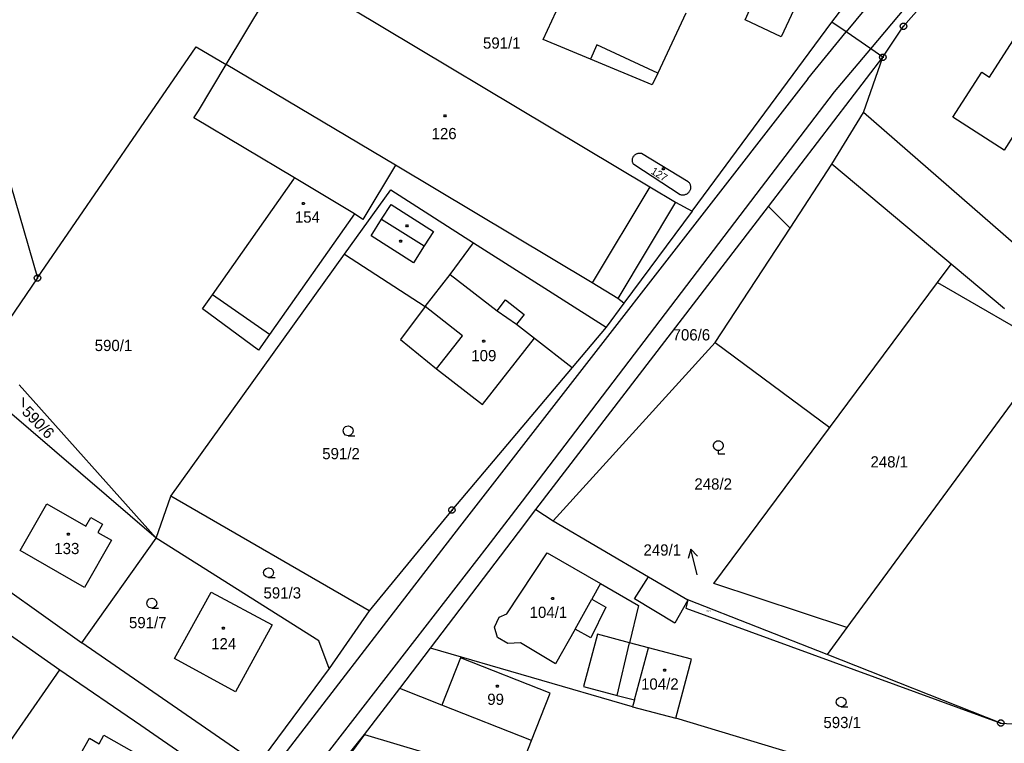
# Model space of a CAD drawing. Extents: x -694465 to -690527, y -983694 to -978978.
# Drawn here: x -692506.4 to -692357.3, y -981883.1 to -981773.5 of the extents above; entities that cross this region are included whole.
import ezdxf

# ---------------------------------------------------------------- set-up
doc = ezdxf.new("R2010")
doc.units = 0
for name, color, linetype in [('Vrstva 1', 7, 'Continuous'), ('Vrstva 16', 7, 'Continuous'), ('Vrstva 18', 7, 'Continuous'), ('Vrstva 19', 7, 'Continuous'), ('Vrstva 24', 7, 'Continuous'), ('Vrstva 25', 7, 'Continuous'), ('Vrstva 29', 7, 'Continuous'), ('Vrstva 60', 7, 'Continuous')]:
    doc.layers.add(name, color=color, linetype=linetype)

msp = doc.modelspace()

# ---------------------------------------------------------------- linework, layer by layer
at = {"layer": 'Vrstva 1'}
for points in [[(-692383.4, -981773.9), (-692366.93, -981752.36)], [(-692475.13, -981780.33), (-692466.34, -981765.66)], [(-692466.34, -981765.66), (-692410.97, -981798.82)], [(-692427.15, -981776.52), (-692421.86, -981765.18)], [(-692386.92, -981767.13), (-692391.09, -981776.13), (-692396.53, -981773.57), (-692392.51, -981764.56), (-692386.92, -981767.13)], [(-692372.73, -981765.01), (-692381.23, -981775.39)], [(-692363.57, -981764.94), (-692367.06, -981768.25), (-692372.57, -981774.53)], [(-692377.53, -981777.94), (-692368.2, -981766.86)], [(-692405.52, -981772.53), (-692409.78, -981781.61)], [(-692404.59, -981802.53), (-692383.4, -981773.9)], [(-692381.23, -981775.39), (-692383.4, -981773.9)], [(-692375.68, -981779.22), (-692372.57, -981774.53)], [(-692349.09, -981787.36), (-692352.52, -981792.69), (-692355.66, -981790.67), (-692357.34, -981793.27), (-692365.1, -981788.28), (-692360.72, -981781.47), (-692359.55, -981782.22), (-692354.21, -981773.91), (-692347.49, -981778.23), (-692352.11, -981785.42), (-692349.09, -981787.36)], [(-692387.06, -981782.51), (-692381.23, -981775.39)], [(-692377.53, -981777.94), (-692381.23, -981775.39)], [(-692513.98, -981777.12), (-692503.71, -981812.64)], [(-692488.11, -981789.9), (-692479.69, -981777.62)], [(-692479.69, -981777.62), (-692475.13, -981780.33)], [(-692419.98, -981779.52), (-692427.15, -981776.52)], [(-692418.99, -981777.36), (-692419.98, -981779.52)], [(-692409.78, -981781.61), (-692418.99, -981777.36)], [(-692393.02, -981801.819), (-692375.68, -981779.22)], [(-692383.03, -981784.48), (-692377.53, -981777.94)], [(-692378.6, -981787.6), (-692375.68, -981779.22)], [(-692375.68, -981779.22), (-692377.53, -981777.94)], [(-692479.329, -981787.315), (-692475.13, -981780.33)], [(-692449.5, -981795.55), (-692475.13, -981780.33)], [(-692410.63, -981783.42), (-692419.98, -981779.52)], [(-692409.78, -981781.61), (-692410.63, -981783.42)], [(-692387.06, -981782.51), (-692439.81, -981850.33)], [(-692394.855, -981799.984), (-692383.03, -981784.48)], [(-692464.788, -981797.493), (-692480.023, -981788.383), (-692479.329, -981787.315)], [(-692383.41, -981795.43), (-692378.6, -981787.6)], [(-692352.355, -981810.441), (-692378.6, -981787.6)], [(-692503.71, -981812.64), (-692488.11, -981789.9)], [(-692412.26, -981793.77), (-692405.18, -981798.05), (-692405.104, -981798.128), (-692405.039, -981798.208), (-692404.98, -981798.294), (-692404.93, -981798.385), (-692404.887, -981798.48), (-692404.853, -981798.578), (-692404.828, -981798.679), (-692404.811, -981798.782), (-692404.804, -981798.885), (-692404.805, -981798.989), (-692404.816, -981799.093), (-692404.836, -981799.195), (-692404.864, -981799.295), (-692404.901, -981799.392), (-692404.946, -981799.485), (-692405, -981799.575), (-692405.061, -981799.659), (-692405.129, -981799.737), (-692405.203, -981799.81), (-692405.284, -981799.875), (-692405.37, -981799.934), (-692405.461, -981799.984), (-692405.555, -981800.027), (-692405.654, -981800.061), (-692405.754, -981800.086), (-692405.857, -981800.103), (-692405.961, -981800.11), (-692406.065, -981800.109), (-692406.168, -981800.098), (-692406.27, -981800.078), (-692406.37, -981800.05), (-692413.42, -981795.46), (-692413.48, -981795.368), (-692413.524, -981795.284), (-692413.56, -981795.197), (-692413.589, -981795.106), (-692413.61, -981795.014), (-692413.622, -981794.92), (-692413.627, -981794.825), (-692413.623, -981794.73), (-692413.611, -981794.636), (-692413.591, -981794.543), (-692413.562, -981794.452), (-692413.526, -981794.365), (-692413.483, -981794.28), (-692413.432, -981794.2), (-692413.374, -981794.125), (-692413.31, -981794.055), (-692413.24, -981793.99), (-692413.165, -981793.932), (-692413.085, -981793.881), (-692413.001, -981793.837), (-692412.914, -981793.8), (-692412.823, -981793.772), (-692412.731, -981793.751), (-692412.637, -981793.738), (-692412.542, -981793.734), (-692412.447, -981793.738), (-692412.353, -981793.75), (-692412.26, -981793.77)], [(-692449.5, -981795.55), (-692454.43, -981803.79)], [(-692419.7, -981813.4), (-692449.5, -981795.55)], [(-692389.741, -981805.1), (-692383.41, -981795.43)], [(-692357.258, -981817.311), (-692383.41, -981795.43)], [(-692477.22, -981815.19), (-692464.9, -981797.67)], [(-692464.9, -981797.67), (-692464.788, -981797.493)], [(-692455.714, -981802.92), (-692464.788, -981797.493)], [(-692457.2, -981809.06), (-692450.2, -981799.32)], [(-692450.2, -981799.32), (-692437.66, -981807.31)], [(-692430.278, -981846.426), (-692394.855, -981799.984)], [(-692410.97, -981798.82), (-692419.7, -981813.4)], [(-692410.97, -981798.82), (-692407.08, -981801.15)], [(-692451.59, -981803.74), (-692450.17, -981801.51)], [(-692450.17, -981801.51), (-692443.75, -981805.59)], [(-692407.08, -981801.15), (-692415.81, -981815.73)], [(-692407.08, -981801.15), (-692404.59, -981802.53)], [(-692455.714, -981802.92), (-692468.56, -981821.19)], [(-692454.43, -981803.79), (-692455.714, -981802.92)], [(-692428.23, -981847.71), (-692393.02, -981801.819)], [(-692404.59, -981802.53), (-692414.89, -981816.44)], [(-692389.741, -981805.1), (-692393.02, -981801.819)], [(-692453.19, -981806.27), (-692451.59, -981803.74)], [(-692451.59, -981803.74), (-692445.16, -981807.8)], [(-692443.75, -981805.59), (-692445.16, -981807.8)], [(-692401.06, -981822.39), (-692389.741, -981805.1)], [(-692446.78, -981810.34), (-692453.19, -981806.27)], [(-692441.2, -981812.1), (-692437.66, -981807.31)], [(-692437.66, -981807.31), (-692417.59, -981820.09)], [(-692483.53, -981845.68), (-692457.2, -981809.06)], [(-692457.2, -981809.06), (-692445.01, -981816.98)], [(-692445.16, -981807.8), (-692446.78, -981810.34)], [(-692445.01, -981816.98), (-692441.2, -981812.1)], [(-692441.2, -981812.1), (-692434.11, -981817.63)], [(-692503.71, -981812.64), (-692511.49, -981823.98)], [(-692415.81, -981815.73), (-692419.7, -981813.4)], [(-692401.27, -981858.93), (-692367.44, -981813.33)], [(-692367.44, -981813.33), (-692350.1, -981823.3)], [(-692478.74, -981817.34), (-692477.22, -981815.19)], [(-692468.56, -981821.19), (-692477.22, -981815.19)], [(-692434.11, -981817.63), (-692432.81, -981815.97)], [(-692432.81, -981815.97), (-692430.01, -981818.15)], [(-692414.89, -981816.44), (-692417.59, -981820.09)], [(-692414.89, -981816.44), (-692415.81, -981815.73)], [(-692470.24, -981823.58), (-692478.74, -981817.34)], [(-692445.01, -981816.98), (-692448.71, -981821.98)], [(-692439.36, -981821.39), (-692445.01, -981816.98)], [(-692434.11, -981817.63), (-692431.17, -981819.63)], [(-692430.01, -981818.15), (-692431.17, -981819.63)], [(-692431.17, -981819.63), (-692428.45, -981821.75)], [(-692417.59, -981820.09), (-692422.74, -981826.2)], [(-692468.56, -981821.19), (-692470.24, -981823.58)], [(-692448.71, -981821.98), (-692443.26, -981826.4)], [(-692443.26, -981826.4), (-692439.36, -981821.39)], [(-692436.3, -981831.82), (-692428.45, -981821.75)], [(-692428.45, -981821.75), (-692422.74, -981826.2)], [(-692425.63, -981849.42), (-692401.06, -981822.39)], [(-692350.1, -981823.3), (-692381.144, -981865.575)], [(-692443.26, -981826.4), (-692436.3, -981831.82)], [(-692422.74, -981826.2), (-692440.94, -981847.78)], [(-692506.46, -981828.82), (-692485.75, -981852.06)], [(-692485.75, -981852.06), (-692508.63, -981832.37)], [(-692485.75, -981852.06), (-692483.53, -981845.68)], [(-692453.48, -981863.06), (-692483.53, -981845.68)], [(-692435.62, -981853.43), (-692430.278, -981846.426)], [(-692492.5, -981852.35), (-692496.61, -981859.51), (-692506.34, -981853.93), (-692502.28, -981846.85)], [(-692502.28, -981846.85), (-692496.37, -981850.23), (-692495.62, -981848.92), (-692493.85, -981849.93), (-692494.56, -981851.17), (-692492.5, -981852.35)], [(-692440.94, -981847.78), (-692453.48, -981863.06)], [(-692430.85, -981851.16), (-692428.23, -981847.71)], [(-692428.23, -981847.71), (-692425.63, -981849.42)], [(-692425.63, -981849.42), (-692411.174, -981857.884)], [(-692439.81, -981850.33), (-692450.365, -981864.015)], [(-692520.27, -981851.33), (-692497, -981867.89)], [(-692497, -981867.89), (-692485.75, -981852.06)], [(-692461.11, -981867.57), (-692485.75, -981852.06)], [(-692444.18, -981868.69), (-692430.85, -981851.16)], [(-692507.58, -981946.26), (-692435.62, -981853.43)], [(-692422.3, -981865.81), (-692425.25, -981871.09), (-692430.56, -981867.9), (-692432.49, -981868.01), (-692434.03, -981867.09), (-692434.48, -981865.54), (-692433.81, -981863.98), (-692432.65, -981863.51), (-692426.53, -981854.24), (-692418.44, -981858.91)], [(-692523.01, -981856.1), (-692500.34, -981871.98)], [(-692405.231, -981861.412), (-692407.176, -981864.934), (-692413.279, -981861.25), (-692411.174, -981857.884)], [(-692411.174, -981857.884), (-692405.22, -981861.37)], [(-692418.44, -981858.91), (-692419.78, -981861.3)], [(-692418.44, -981858.91), (-692412.7, -981862.22)], [(-692381.144, -981865.575), (-692401.27, -981858.93)], [(-692468.15, -981865.14), (-692473.7, -981875.32), (-692482.96, -981870.26), (-692477.43, -981860.23)], [(-692477.43, -981860.23), (-692468.15, -981865.14)], [(-692422.3, -981865.81), (-692419.78, -981861.3)], [(-692419.78, -981861.3), (-692417.66, -981862.49)], [(-692405.22, -981861.37), (-692405.231, -981861.412)], [(-692405.21, -981861.374), (-692405.231, -981861.412)], [(-692405.21, -981861.374), (-692405.22, -981861.37)], [(-692384.145, -981869.67), (-692405.21, -981861.374)], [(-692417.66, -981862.49), (-692419.91, -981867.14), (-692422.3, -981865.81)], [(-692412.7, -981862.22), (-692414.04, -981867.87)], [(-692405.231, -981861.412), (-692405.55, -981862.63)], [(-692405.55, -981862.63), (-692357.84, -981880.03)], [(-692453.48, -981863.06), (-692459.56, -981871.77)], [(-692450.365, -981864.015), (-692458.131, -981874.082)], [(-692381.144, -981865.575), (-692384.145, -981869.67)], [(-692418.92, -981866.57), (-692421.02, -981874.49)], [(-692414.04, -981867.87), (-692418.92, -981866.57)], [(-692471.77, -981885.32), (-692497, -981867.89)], [(-692459.56, -981871.77), (-692461.11, -981867.57)], [(-692448.84, -981874.79), (-692444.18, -981868.69)], [(-692413.59, -981877.57), (-692444.18, -981868.69)], [(-692415.93, -981875.85), (-692414.04, -981867.87)], [(-692411.19, -981868.63), (-692414.04, -981867.87)], [(-692413.32, -981876.54), (-692411.19, -981868.63)], [(-692404.67, -981870.36), (-692411.19, -981868.63)], [(-692439.63, -981870.14), (-692442.47, -981877.31)], [(-692426.05, -981875.52), (-692439.63, -981870.14)], [(-692357.84, -981880.03), (-692384.145, -981869.67)], [(-692459.56, -981871.77), (-692469.51, -981885.24)], [(-692407.05, -981879.31), (-692404.67, -981870.36)], [(-692513.39, -981890.75), (-692500.34, -981871.98)], [(-692500.34, -981871.98), (-692488.04, -981880.36)], [(-692458.131, -981874.082), (-692468.293, -981887.257)], [(-692454.18, -981881.77), (-692448.84, -981874.79)], [(-692442.47, -981877.31), (-692448.84, -981874.79)], [(-692421.02, -981874.49), (-692415.93, -981875.85)], [(-692428.89, -981882.69), (-692426.05, -981875.52)], [(-692415.93, -981875.85), (-692413.32, -981876.54)], [(-692428.89, -981882.69), (-692442.47, -981877.31)], [(-692413.32, -981876.54), (-692413.59, -981877.57)], [(-692413.59, -981877.57), (-692407.05, -981879.31)], [(-692488.04, -981880.36), (-692480.7, -981885.46)], [(-692350.75, -981896.29), (-692407.05, -981879.31)], [(-692357.84, -981880.03), (-692344.27, -981880.88)], [(-692494.39, -981883.16), (-692493.65, -981881.86), (-692489.11, -981884.44), (-692485.16, -981886.69), (-692483.76, -981887.49)], [(-692464.05, -981893.97), (-692454.18, -981881.77)], [(-692454.18, -981881.77), (-692463.33, -981894.18)], [(-692454.18, -981881.77), (-692431.24, -981888.63)], [(-692497.21, -981888.14), (-692498.64, -981887.32), (-692495.81, -981882.35), (-692494.39, -981883.16)], [(-692431.24, -981888.63), (-692428.89, -981882.69)]]:
    msp.add_lwpolyline(points, dxfattribs=at)
at = {"layer": 'Vrstva 24'}
for points in [[(-692372.416, -981774.054), (-692372.166, -981774.236), (-692372.07, -981774.53), (-692372.166, -981774.824), (-692372.416, -981775.006), (-692372.724, -981775.006), (-692372.974, -981774.824), (-692373.07, -981774.53), (-692372.974, -981774.236), (-692372.724, -981774.054)], [(-692375.526, -981778.744), (-692375.276, -981778.926), (-692375.18, -981779.22), (-692375.276, -981779.514), (-692375.526, -981779.696), (-692375.834, -981779.696), (-692376.084, -981779.514), (-692376.18, -981779.22), (-692376.084, -981778.926), (-692375.834, -981778.744)], [(-692375.526, -981778.744), (-692375.276, -981778.926), (-692375.18, -981779.22), (-692375.276, -981779.514), (-692375.526, -981779.696), (-692375.834, -981779.696), (-692376.084, -981779.514), (-692376.18, -981779.22), (-692376.084, -981778.926), (-692375.834, -981778.744)], [(-692375.526, -981778.744), (-692375.276, -981778.926), (-692375.18, -981779.22), (-692375.276, -981779.514), (-692375.526, -981779.696), (-692375.834, -981779.696), (-692376.084, -981779.514), (-692376.18, -981779.22), (-692376.084, -981778.926), (-692375.834, -981778.744)], [(-692375.526, -981778.744), (-692375.276, -981778.926), (-692375.18, -981779.22), (-692375.276, -981779.514), (-692375.526, -981779.696), (-692375.834, -981779.696), (-692376.084, -981779.514), (-692376.18, -981779.22), (-692376.084, -981778.926), (-692375.834, -981778.744)], [(-692503.556, -981812.164), (-692503.306, -981812.346), (-692503.21, -981812.64), (-692503.306, -981812.934), (-692503.556, -981813.116), (-692503.864, -981813.116), (-692504.114, -981812.934), (-692504.21, -981812.64), (-692504.114, -981812.346), (-692503.864, -981812.164)], [(-692440.786, -981847.304), (-692440.536, -981847.486), (-692440.44, -981847.78), (-692440.536, -981848.074), (-692440.786, -981848.256), (-692441.094, -981848.256), (-692441.344, -981848.074), (-692441.44, -981847.78), (-692441.344, -981847.486), (-692441.094, -981847.304)], [(-692357.686, -981879.554), (-692357.436, -981879.736), (-692357.34, -981880.03), (-692357.436, -981880.324), (-692357.686, -981880.506), (-692357.994, -981880.506), (-692358.244, -981880.324), (-692358.34, -981880.03), (-692358.244, -981879.736), (-692357.994, -981879.554)], [(-692357.686, -981879.554), (-692357.436, -981879.736), (-692357.34, -981880.03), (-692357.436, -981880.324), (-692357.686, -981880.506), (-692357.994, -981880.506), (-692358.244, -981880.324), (-692358.34, -981880.03), (-692358.244, -981879.736), (-692357.994, -981879.554)], [(-692357.686, -981879.554), (-692357.436, -981879.736), (-692357.34, -981880.03), (-692357.436, -981880.324), (-692357.686, -981880.506), (-692357.994, -981880.506), (-692358.244, -981880.324), (-692358.34, -981880.03), (-692358.244, -981879.736), (-692357.994, -981879.554)], [(-692357.686, -981879.554), (-692357.436, -981879.736), (-692357.34, -981880.03), (-692357.436, -981880.324), (-692357.686, -981880.506), (-692357.994, -981880.506), (-692358.244, -981880.324), (-692358.34, -981880.03), (-692358.244, -981879.736), (-692357.994, -981879.554)]]:
    msp.add_lwpolyline(points, close=True, dxfattribs=at)
for points in [[(-692372.689, -981774.53), (-692372.45, -981774.53)], [(-692375.799, -981779.22), (-692375.56, -981779.22)], [(-692375.799, -981779.22), (-692375.56, -981779.22)], [(-692375.799, -981779.22), (-692375.56, -981779.22)], [(-692375.799, -981779.22), (-692375.56, -981779.22)], [(-692503.829, -981812.64), (-692503.59, -981812.64)], [(-692441.059, -981847.78), (-692440.82, -981847.78)], [(-692357.959, -981880.03), (-692357.72, -981880.03)], [(-692357.959, -981880.03), (-692357.72, -981880.03)], [(-692357.959, -981880.03), (-692357.72, -981880.03)], [(-692357.959, -981880.03), (-692357.72, -981880.03)]]:
    msp.add_lwpolyline(points, dxfattribs=at)
at = {"layer": 'Vrstva 25'}
for points in [[(-692441.903, -981787.918), (-692441.815, -981788.07), (-692441.903, -981788.222), (-692442.077, -981788.222), (-692442.165, -981788.07), (-692442.077, -981787.918)], [(-692408.853, -981795.968), (-692408.765, -981796.12), (-692408.853, -981796.272), (-692409.027, -981796.272), (-692409.115, -981796.12), (-692409.027, -981795.968)], [(-692463.343, -981801.198), (-692463.255, -981801.35), (-692463.343, -981801.502), (-692463.517, -981801.502), (-692463.605, -981801.35), (-692463.517, -981801.198)], [(-692447.673, -981804.598), (-692447.585, -981804.75), (-692447.673, -981804.902), (-692447.847, -981804.902), (-692447.935, -981804.75), (-692447.847, -981804.598)], [(-692448.613, -981806.938), (-692448.525, -981807.09), (-692448.613, -981807.242), (-692448.787, -981807.242), (-692448.875, -981807.09), (-692448.787, -981806.938)], [(-692436.033, -981822.038), (-692435.945, -981822.19), (-692436.033, -981822.342), (-692436.207, -981822.342), (-692436.295, -981822.19), (-692436.207, -981822.038)], [(-692498.943, -981851.288), (-692498.855, -981851.44), (-692498.943, -981851.592), (-692499.117, -981851.592), (-692499.205, -981851.44), (-692499.117, -981851.288)], [(-692425.623, -981861.028), (-692425.535, -981861.18), (-692425.623, -981861.332), (-692425.797, -981861.332), (-692425.885, -981861.18), (-692425.797, -981861.028)], [(-692475.463, -981865.528), (-692475.375, -981865.68), (-692475.463, -981865.832), (-692475.637, -981865.832), (-692475.725, -981865.68), (-692475.637, -981865.528)], [(-692408.633, -981871.888), (-692408.545, -981872.04), (-692408.633, -981872.192), (-692408.807, -981872.192), (-692408.895, -981872.04), (-692408.807, -981871.888)], [(-692433.983, -981874.288), (-692433.895, -981874.44), (-692433.983, -981874.592), (-692434.157, -981874.592), (-692434.245, -981874.44), (-692434.157, -981874.288)]]:
    msp.add_lwpolyline(points, close=True, dxfattribs=at)
for points in [[(-692505.84, -981832.22), (-692505.84, -981830.72)], [(-692456.67, -981836.53), (-692457.045, -981836.429), (-692457.319, -981836.155), (-692457.42, -981835.78), (-692457.319, -981835.405), (-692457.045, -981835.131), (-692456.67, -981835.03), (-692456.295, -981835.131), (-692456.021, -981835.405), (-692455.92, -981835.78), (-692456.021, -981836.155), (-692456.295, -981836.429), (-692456.67, -981836.53), (-692455.67, -981836.531)], [(-692400.619, -981838.764), (-692400.814, -981838.764), (-692401.149, -981838.57), (-692401.344, -981838.234), (-692401.344, -981837.847), (-692401.151, -981837.51), (-692400.814, -981837.316), (-692400.427, -981837.316), (-692400.09, -981837.51), (-692399.896, -981837.845), (-692399.896, -981838.235), (-692400.089, -981838.57), (-692400.427, -981838.764), (-692400.619, -981838.764), (-692400.62, -981839.29), (-692399.619, -981839.288)], [(-692468.71, -981858.01), (-692469.085, -981857.909), (-692469.359, -981857.635), (-692469.46, -981857.26), (-692469.359, -981856.885), (-692469.085, -981856.611), (-692468.71, -981856.51), (-692468.335, -981856.611), (-692468.061, -981856.885), (-692467.96, -981857.26), (-692468.061, -981857.635), (-692468.335, -981857.909), (-692468.71, -981858.01), (-692467.71, -981858.011)], [(-692486.4, -981862.65), (-692486.775, -981862.549), (-692487.049, -981862.275), (-692487.15, -981861.9), (-692487.049, -981861.525), (-692486.775, -981861.251), (-692486.4, -981861.15), (-692486.025, -981861.251), (-692485.751, -981861.525), (-692485.65, -981861.9), (-692485.751, -981862.275), (-692486.025, -981862.549), (-692486.4, -981862.65), (-692485.4, -981862.651)], [(-692382, -981877.6), (-692382.375, -981877.499), (-692382.649, -981877.225), (-692382.75, -981876.85), (-692382.649, -981876.475), (-692382.375, -981876.201), (-692382, -981876.1), (-692381.625, -981876.201), (-692381.351, -981876.475), (-692381.25, -981876.85), (-692381.351, -981877.225), (-692381.625, -981877.499), (-692382, -981877.6), (-692381, -981877.601)]]:
    msp.add_lwpolyline(points, dxfattribs=at)
at = {"layer": 'Vrstva 29'}
for points in [[(-692403.83, -981857.59), (-692404.773, -981853.703), (-692405.195, -981855.143)], [(-692403.738, -981854.789), (-692404.773, -981853.703)]]:
    msp.add_lwpolyline(points, dxfattribs=at)
at = {"layer": 'Vrstva 60'}
for p, q in [((-692367.44, -981813.33), (-692365.363, -981810.53)), ((-692401.06, -981822.39), (-692383.711, -981835.261))]:
    msp.add_line(p, q, dxfattribs=at)

# ---------------------------------------------------------------- texts
at = {"layer": 'Vrstva 16'}
msp.add_text('249/1', height=1.7, dxfattribs=at).set_placement((-692411.938, -981854.68))
at = {"layer": 'Vrstva 18'}
for s, height, p in [('591/1', 1.7, (-692436.243, -981777.92)), ('706/6', 1.7, (-692407.53, -981822.1)), ('590/1', 1.7, (-692495.039, -981823.71)), ('591/2', 1.7, (-692460.586, -981840.09)), ('248/1', 1.7, (-692377.566, -981841.34)), ('248/2', 1.7, (-692404.227, -981844.69)), ('591/3', 1.7, (-692469.479, -981861.18)), ('591/7', 1.7, (-692489.852, -981865.68)), ('249/1', 0.2, (-692402.452, -981863.17)), ('593/1', 1.7, (-692384.689, -981880.8))]:
    msp.add_text(s, height=height, dxfattribs=at).set_placement(p)
msp.add_text('590/6', height=1.7, rotation=314.09546, dxfattribs=at).set_placement((-692506.18, -981833.042))
at = {"layer": 'Vrstva 19'}
for s, p in [('126', (-692444.03, -981791.63)), ('154', (-692464.727, -981804.27)), ('109', (-692438.013, -981825.25)), ('133', (-692501.16, -981854.46)), ('104/1', (-692429.184, -981864.12)), ('124', (-692477.41, -981868.88)), ('104/2', (-692412.306, -981874.98)), ('99', (-692435.595, -981877.29))]:
    msp.add_text(s, height=1.7, dxfattribs=at).set_placement(p)
msp.add_text('127', height=1.14, rotation=328.41941, dxfattribs=at).set_placement((-692410.928, -981796.774))

doc.saveas('drawing.dxf')
